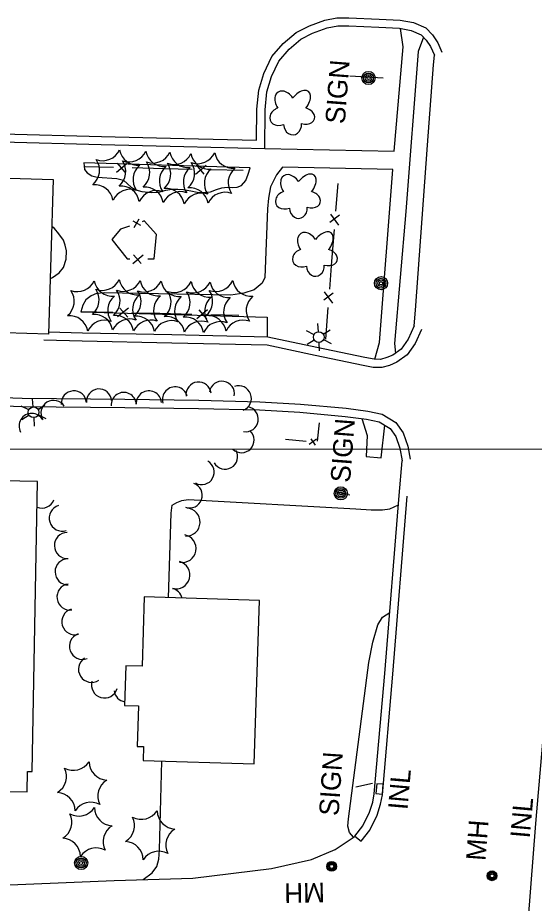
# Model space of a CAD drawing. Extents: x 189384 to 193282, y 256970 to 260388.
# Drawn here: x 190881.2 to 191039.4, y 259872.4 to 260143.9 of the extents above; entities that cross this region are included whole.
import ezdxf

# ---------------------------------------------------------------- set-up
doc = ezdxf.new("R2010")
doc.units = 0
for name, color, linetype in [('E_DRN_Grate', 7, 'Continuous'), ('E_DWY', 7, 'Continuous'), ('E_LAND_Vegetation', 7, 'Continuous'), ('E_MAP_GridLines', 7, 'Continuous'), ('E_MISCPROP', 7, 'Continuous'), ('E_MISCPROP_HvyLine', 7, 'Continuous'), ('E_MISCPROP_Railing', 7, 'Continuous'), ('E_PATH_Sidewalk', 7, 'Continuous'), ('E_RDWY', 7, 'Continuous')]:
    doc.layers.add(name, color=color, linetype=linetype)

# ---------------------------------------------------------------- blocks, each defined once
blk = doc.blocks.new('INL_1')
at = {"layer": 'E_MISCPROP_Railing'}
blk.add_text('INL', height=6, rotation=359.9999, dxfattribs=at).set_placement((-5.79, -2.75))
blk = doc.blocks.new('INLT')
at = {"layer": 'E_MISCPROP_Railing'}
blk.add_lwpolyline([(3, -2), (3, 0), (0, 0), (0, -2), (3, -2)], dxfattribs=at)
blk = doc.blocks.new('INL_2')
at = {"layer": 'E_MISCPROP_Railing'}
blk.add_text('INL', height=6, rotation=359.9999, dxfattribs=at).set_placement((-5.79, -2.75))
blk = doc.blocks.new('MHO_3')
at = {"layer": 'E_DRN_Grate'}
for centre, radius in [((0.04, -0.06), 1.5), ((0.04, -0.06), 1.22), ((0.04, -0.07), 0.968), ((0.01, -0.08), 0.605)]:
    blk.add_circle(centre, radius, dxfattribs=at)
blk = doc.blocks.new('MHT_1')
at = {"layer": 'E_DRN_Grate'}
blk.add_text('MH', height=6, rotation=359.9999, dxfattribs=at).set_placement((-5.61, -3.06))
blk = doc.blocks.new('MHO_4')
at = {"layer": 'E_DRN_Grate'}
for centre, radius in [((0.04, -0.06), 1.5), ((0.04, -0.06), 1.22), ((0.04, -0.07), 0.968), ((0.01, -0.08), 0.605)]:
    blk.add_circle(centre, radius, dxfattribs=at)
blk = doc.blocks.new('MHT_2')
at = {"layer": 'E_DRN_Grate'}
blk.add_text('MH', height=6, rotation=0.0001, dxfattribs=at).set_placement((-5.61, -3.06))
blk = doc.blocks.new('POLE_1')
at = {"layer": 'E_MISCPROP'}
for radius in [2.02, 1.51, 1.01, 0.504]:
    blk.add_circle((0.03, -0.09), radius, dxfattribs=at)
blk = doc.blocks.new('PINEL')
at = {"layer": 'E_LAND_Vegetation'}
for centre, start, end in [((-8.23, 7.26), 275.2112, 0.9761), ((2.17, 10.66), 215.2112, 300.9761), ((10.31, 3.35), 155.2112, 240.9761), ((-10.49, -3.45), 335.2112, 60.9761), ((8.05, -7.36), 95.2112, 180.9761), ((-2.35, -10.75), 35.2112, 120.9761)]:
    blk.add_arc(centre, 5.72, start, end, dxfattribs=at)
blk = doc.blocks.new('SIGN_4')
at = {"layer": 'E_MISCPROP'}
blk.add_text('SIGN', height=6, rotation=0, dxfattribs=at).set_placement((-9.6, -3.01))
blk = doc.blocks.new('POLE')
at = {"layer": 'E_MISCPROP'}
for radius in [2.02, 1.51, 1.01, 0.504]:
    blk.add_circle((0.03, -0.09), radius, dxfattribs=at)
blk = doc.blocks.new('LTP')
at = {"layer": 'E_MISCPROP'}
for p, q in [((-0.78, 1.46), (-1.98, 3.76)), ((0.86, 1.37), (2.22, 3.6)), ((-1.61, 0.09), (-4.22, 0.17)), ((1.66, 0), (4.18, -0.06)), ((-0.86, -1.4), (-2.22, -3.59)), ((0.78, -1.44), (2.02, -3.62))]:
    blk.add_line(p, q, dxfattribs=at)
blk.add_circle((0.02, 0.01), 1.64, dxfattribs=at)
blk = doc.blocks.new('SIGN')
at = {"layer": 'E_MISCPROP'}
blk.add_text('SIGN', height=6, rotation=0, dxfattribs=at).set_placement((0, -3))
blk = doc.blocks.new('TREE')
at = {"layer": 'E_LAND_Vegetation'}
for centre, major_axis, ratio in [((-1.07, 3.38), (0.91, -3.32), 0.782863), ((-3.74, -0.07), (3.29, -0.08), 0.832022), ((2.88, 1.66), (-3.52, -1.95), 0.691916), ((2.54, -2.64), (-3.34, 3.06), 0.560249), ((-1.48, -3.66), (1.2, 3.24), 0.716896)]:
    blk.add_ellipse(centre, major_axis=major_axis, ratio=ratio, start_param=1.570796, end_param=4.712389, dxfattribs=at)
blk = doc.blocks.new('LTP_1')
at = {"layer": 'E_MISCPROP'}
for p, q in [((-0.78, 1.46), (-1.98, 3.76)), ((0.86, 1.37), (2.22, 3.6)), ((-1.61, 0.09), (-4.22, 0.17)), ((1.66, 0), (4.18, -0.07)), ((-0.86, -1.4), (-2.22, -3.59)), ((0.78, -1.44), (2.02, -3.62))]:
    blk.add_line(p, q, dxfattribs=at)
blk.add_circle((0.02, 0.01), 1.64, dxfattribs=at)

msp = doc.modelspace()

# ---------------------------------------------------------------- linework, layer by layer
at = {"layer": 'E_DWY'}
for points in [[(190853.32, 260106.4), (190853.38, 260108.9), (190876.53, 260108.3), (190906.8, 260107.47), (190932.13, 260106.9), (190954.36, 260106.31), (190954.45, 260115.82), (190955, 260121.63), (190956.58, 260126.8), (190959.01, 260131.98), (190962.51, 260136), (190966.5, 260139.36), (190970.5, 260141.43), (190975.26, 260143.16), (190978.93, 260143.86), (190982.62, 260143.88), (190991.88, 260143.46), (190998.35, 260143.14), (191002.44, 260142.41), (191006.15, 260140.77), (191008.25, 260138.62), (191009.83, 260136.23), (191011.08, 260133.34)], [(190853.32, 260106.4), (190876.47, 260105.8), (190906.74, 260104.97), (190932.06, 260104.4), (190956.83, 260103.74), (190956.94, 260115.69), (190957.46, 260121.14), (190958.92, 260125.9), (190961.13, 260130.6), (190964.27, 260134.21), (190967.89, 260137.26), (190971.5, 260139.14), (190975.92, 260140.74), (190979.18, 260141.36), (190982.57, 260141.38), (190991.76, 260140.96), (190998.07, 260140.65), (191001.7, 260140), (191004.7, 260138.68), (191006.3, 260137.04), (191007.63, 260135.04), (191008.79, 260132.35)], [(191004.85, 260048.36), (191002.9, 260044.07), (191000.41, 260040.54), (190997.29, 260038.28), (190995.08, 260037.32), (190992.66, 260036.64), (190990.07, 260036.68), (190987.03, 260037.28), (190972.25, 260040.39), (190957.54, 260043.48), (190928.34, 260044.17), (190900.96, 260044.71), (190889.21, 260045.02)], [(191002.57, 260049.39), (191000.72, 260045.32), (190998.61, 260042.32), (190996.04, 260040.46), (190994.25, 260039.68), (190992.34, 260039.15), (190990.33, 260039.17), (190987.53, 260039.73), (190972.77, 260042.84), (190957.82, 260045.97), (190928.39, 260046.67), (190901.02, 260047.21), (190890.64, 260047.48)], [(190711.08, 260026.64), (190746.18, 260026.36), (190775.97, 260026.01), (190799.66, 260025.72), (190848.64, 260026.04), (190882.45, 260024.72), (190913.98, 260024.45), (190936.58, 260024.1), (190955.27, 260023.64), (190967.58, 260022.95), (190981.47, 260021.68), (190988, 260020.82), (190991.83, 260019.97), (190995.29, 260017.95), (190997.01, 260015.5), (190998.22, 260011.96), (190998.94, 260008.09)], [(190711.1, 260029.14), (190746.2, 260028.86), (190776, 260028.51), (190799.66, 260028.22), (190848.68, 260028.54), (190882.51, 260027.22), (190914.01, 260026.95), (190936.63, 260026.6), (190955.37, 260026.14), (190967.76, 260025.44), (190981.75, 260024.16), (190988.44, 260023.29), (190992.75, 260022.33), (190997.03, 260019.84), (190999.26, 260016.65), (191000.65, 260012.6), (191001.4, 260008.55)], [(190928.16, 259992.03), (190928.48, 259994.45), (190929.92, 259995.31), (190931.46, 259995.9), (190933.4, 259996.16), (190984.72, 259993.33), (190989.47, 259993.06), (190992.95, 259993.04), (190995.1, 259993.39), (190997.78, 259994.55)], [(190927.33, 259966.11), (190928.16, 259992.03)], [(190984.04, 259892.66), (190982.82, 259894.11), (190982.29, 259896.03), (190982.46, 259898.37), (190988.76, 259946.24), (190989.91, 259952.46), (190991.5, 259957.76), (190992.9, 259960.14), (190995.1, 259961.57)], [(190919.61, 259879.71), (190922.39, 259881.8), (190923.84, 259883.67), (190924.44, 259885.98), (190924.64, 259888.83), (190925.31, 259916.03)]]:
    msp.add_lwpolyline(points, dxfattribs=at)
at = {"layer": 'E_LAND_Vegetation'}
for centre, radius, start, end in [((190936.56, 260028.35), 3.86, 6.3823, 186.3823), ((190943.71, 260028.59), 3.86, 350.5076, 170.5076), ((190898.38, 260025.63), 3.86, 4.4405, 184.4405), ((190906.07, 260026.23), 3.86, 4.4405, 184.4405), ((190921.36, 260025.67), 3.86, 3.7502, 183.7502), ((190929.36, 260026.88), 3.86, 17.0662, 197.0662), ((190948.9, 260027.2), 3.86, 290.5039, 110.5039), ((190892.17, 260022.73), 3.86, 32.077, 212.077), ((190913.65, 260025.17), 3.86, 3.7502, 183.7502), ((190951.01, 260020.85), 3.86, 260.4356, 80.4356), ((190885.46, 260018.75), 3.86, 29.1339, 209.1339), ((190949.72, 260014.41), 3.86, 226.686, 46.686), ((190944.68, 260009.34), 3.86, 209.7821, 29.7821), ((190937.52, 260004.62), 3.86, 240.4013, 60.4013), ((190933.85, 259997.49), 3.86, 250.4082, 70.4082), ((190888.54, 259997.58), 4.02, 249.3991, 338.8425), ((190894.86, 259990.5), 4.02, 107.1001, 287.0848), ((190932.77, 259989.26), 4.26, 267.5569, 87.5416), ((190896.44, 259982.12), 4.02, 91.9712, 271.9559), ((190931.56, 259981.17), 4.26, 259.4402, 79.4249), ((190896.64, 259974.03), 4.02, 90.5208, 270.5055), ((190929.66, 259973.06), 4.26, 255.0018, 74.9865), ((190897.22, 259966.32), 4.02, 98.2499, 278.2346), ((190927.46, 259964.84), 4.26, 15.5018, 74.9865), ((190898.7, 259958.76), 4.02, 106.6328, 286.6175), ((190901.04, 259951.2), 4.02, 110.0052, 289.9898), ((190903.81, 259944.18), 4.02, 122.8445, 302.8292), ((190907.76, 259939.37), 4.02, 164.1557, 344.1404), ((190914.66, 259938.15), 4.02, 188.6443, 259.9277)]:
    msp.add_arc(centre, radius, start, end, dxfattribs=at)
at = {"layer": 'E_MAP_GridLines'}
msp.add_line((190145.98, 260011.08), (191645.98, 260012.15), dxfattribs=at)
msp.add_line((190145.98, 260011.08), (191645.98, 260012.15), dxfattribs=at)
at = {"layer": 'E_MISCPROP'}
for p, q in [((190982.9, 260126.06), (190993.12, 260125.45)), ((190978.33, 259998.69), (190982.92, 259997.68)), ((190984.69, 259908.13), (190989.82, 259909.25))]:
    msp.add_line(p, q, dxfattribs=at)
at = {"layer": 'E_MISCPROP_HvyLine'}
for points in [[(190780.23, 260049.13), (190781.72, 260099.24), (190781.72, 260099.24), (190820.11, 260098.1), (190820.11, 260098.1), (190820.23, 260102.13), (190820.23, 260102.13), (190845.08, 260101.39), (190845.08, 260101.39), (190845.08, 260101.39), (190844.91, 260095.7), (190844.91, 260095.7), (190892.03, 260094.3), (190890.62, 260046.91), (190890.62, 260046.91), (190890.62, 260046.91), (190844.09, 260048.29), (190843.9, 260041.85), (190843.9, 260041.85), (190818.59, 260042.61), (190818.75, 260047.99), (190818.75, 260047.99), (190780.23, 260049.13)], [(190859.87, 260002.18), (190858.24, 259913.6), (190858.24, 259913.6), (190858.24, 259913.6), (190859.7, 259913.58), (190859.7, 259913.58), (190859.58, 259907.04), (190884.05, 259906.59), (190884.05, 259906.59), (190884.16, 259912.83), (190884.16, 259912.83), (190884.16, 259912.83), (190885.63, 259912.81), (190885.63, 259912.81), (190887.27, 260001.67), (190859.87, 260002.18)], [(190953.61, 259915.13), (190953.61, 259915.13), (190955.2, 259965.23), (190955.2, 259965.23), (190919.96, 259966.35), (190919.96, 259966.35), (190919.28, 259945.1), (190919.28, 259945.1), (190914.31, 259945.26), (190914.31, 259945.26), (190913.92, 259933.08), (190918.14, 259932.95), (190918.14, 259932.95), (190917.74, 259920.52), (190917.74, 259920.52), (190919.75, 259920.46), (190919.75, 259920.46), (190919.61, 259916.21), (190919.61, 259916.21), (190953.61, 259915.13)]]:
    msp.add_lwpolyline(points, close=True, dxfattribs=at)
at = {"layer": 'E_MISCPROP_Railing'}
for p, q in [((190911.46, 260096.54), (190914.75, 260099.27)), ((190911.67, 260099.34), (190914.03, 260096.53)), ((190935.62, 260095.96), (190938.91, 260098.69)), ((190935.84, 260098.77), (190938.2, 260095.96)), ((190976.94, 260083.69), (190979.46, 260080.29)), ((190918.86, 260080.21), (190916.56, 260081.51)), ((190918.3, 260082.16), (190916.77, 260079.49)), ((190979.7, 260083.33), (190976.8, 260081.14)), ((190916.49, 260068.5), (190919.6, 260071.22)), ((190916.63, 260071.22), (190918.97, 260068.56)), ((190977.83, 260059.47), (190974.92, 260057.29)), ((190975.06, 260059.84), (190977.59, 260056.43)), ((190915.08, 260054.89), (190911.78, 260052.15)), ((190914.87, 260052.08), (190912.5, 260054.89)), ((190939.31, 260054.36), (190936.02, 260051.61)), ((190939.1, 260051.55), (190936.73, 260054.36)), ((190972.7, 260014.68), (190970.45, 260013.06)), ((190972.43, 260012.88), (190971.03, 260014.8))]:
    msp.add_line(p, q, dxfattribs=at)
for points in [[(190901.85, 260098.27), (190910.49, 260098.07)], [(190916.2, 260097.93), (190926.02, 260097.7)], [(190926.02, 260097.7), (190934.65, 260097.49)], [(190940.36, 260097.36), (190950.18, 260097.12)], [(190979.18, 260093.09), (190978.51, 260084.57)], [(190923.68, 260077.43), (190919.94, 260081.57), (190919.34, 260081.36)], [(190915.45, 260080.02), (190912.64, 260079.05), (190910.03, 260075.9)], [(190978.06, 260078.93), (190977.3, 260069.24)], [(190910.03, 260075.9), (190914.75, 260069.96), (190915.52, 260069.96)], [(190921.03, 260069.96), (190923.02, 260069.96), (190923.68, 260077.43)], [(190977.3, 260069.24), (190976.63, 260060.71)], [(190910.33, 260053.48), (190900.48, 260053.7)], [(190976.19, 260055.08), (190975.43, 260045.38)], [(190924.72, 260053.17), (190916.05, 260053.36)], [(190934.56, 260052.95), (190924.72, 260053.17)], [(190948.95, 260052.63), (190940.29, 260052.83)], [(190973.47, 260019.71), (190972.86, 260014.13)], [(190969.57, 260013.99), (190963.22, 260014.58)]]:
    msp.add_lwpolyline(points, dxfattribs=at)
at = {"layer": 'E_PATH_Sidewalk'}
for points in [[(190956.83, 260103.74), (190996.44, 260102.98), (190999.23, 260134.98), (190998.37, 260140.6)], [(191005.41, 260137.96), (191003.87, 260133.54), (191000.04, 260084.45), (190996.6, 260044.03), (190996.89, 260041.08)], [(190990.56, 260039.17), (190992, 260044.31), (190996.03, 260097.35), (190962.28, 260098.02), (190960.46, 260095.74), (190958.64, 260092.08), (190957.96, 260088.52), (190957.69, 260085.3), (190956.89, 260064.24), (190956.04, 260062.49), (190953.62, 260060.44), (190950.46, 260059.41), (190946.45, 260058.8), (190907.74, 260059.58), (190905.3, 260059.34), (190903.69, 260058.68), (190902.07, 260057.36), (190901.14, 260055.75), (190900.48, 260053.7), (190957.62, 260052.11), (190957.61, 260045.98)], [(190952.34, 260097.86), (190901.43, 260099.42), (190901.63, 260097.4), (190902.46, 260096.32), (190903.93, 260095.37), (190905.49, 260095.01), (190911.49, 260094.58), (190912.74, 260094.33), (190913.57, 260094.05), (190914.84, 260092.94), (190915.95, 260091.96), (190917.41, 260091.15), (190919.2, 260090.6), (190922.28, 260090.31), (190924.37, 260090.44), (190926.5, 260091.01), (190928.43, 260091.34), (190930.25, 260091.3), (190932, 260091.18), (190934.21, 260090.81), (190936.14, 260090.42), (190938.4, 260090.27), (190940.2, 260090.52), (190942.02, 260091.2), (190943.71, 260091.73), (190945.37, 260091.89), (190947.11, 260091.84), (190948.41, 260091.96), (190949.67, 260092.45)], [(190949.67, 260092.45), (190951.04, 260094.03), (190951.73, 260095.91), (190952.34, 260097.86)], [(190891.12, 260063.85), (190891.83, 260064.21), (190893.86, 260065.72), (190895.16, 260067.3), (190896, 260069.85), (190896.12, 260072.4), (190895.73, 260074.18), (190895.16, 260075.65), (190893.73, 260077.61), (190892.41, 260079.3), (190891.6, 260079.91)], [(190986.58, 260021.01), (190988.25, 260015.78), (190987.87, 260009.38), (190992.52, 260009), (190993.57, 260018.96)]]:
    msp.add_lwpolyline(points, dxfattribs=at)
at = {"layer": 'E_RDWY'}
for points in [[(191002.57, 260049.39), (191003, 260054.28), (191006.71, 260104.83), (191008.57, 260129.41), (191008.79, 260132.35)], [(190998.01, 259997.46), (190998.94, 260008.09)], [(190984.41, 259893.02), (190986.85, 259896.2), (190988.9, 259900.39), (190989.91, 259903.44), (190990.39, 259906.02), (190993.58, 259942.86), (190998.01, 259997.46)], [(190984.41, 259893.02), (190986.4, 259891.5), (190988.99, 259894.87), (190991.22, 259899.44), (190992.34, 259902.82), (190992.87, 259905.68), (190996.07, 259942.65), (191000.5, 259997.26)], [(191048.1, 259995.99), (191043.46, 259939.63), (191039.72, 259896.92), (191035.9, 259846.97), (191033.06, 259800.26), (191028.66, 259723.54), (191025.78, 259671.21), (191024.1, 259639.83), (191022.83, 259617.71), (191020.45, 259577.04), (191019.17, 259553.9), (191017.17, 259518.52), (191013.34, 259454.66), (191012.18, 259433.77), (191008.14, 259371.5), (191003, 259311.88), (190996.25, 259252.68), (190988.62, 259194.19), (190987.97, 259190.05), (190986.58, 259181.04), (190985.91, 259175.99), (190986.1, 259170.87), (190987.75, 259163.86)], [(190614.18, 259874.08), (190643.27, 259874.25), (190673.64, 259874.33), (190713.05, 259874.38), (190749.1, 259874.89), (190784.75, 259875.49), (190803.44, 259875.58), (190834.79, 259876.88), (190868.89, 259877.7), (190910.69, 259879.44), (190934.84, 259880.17), (190958.89, 259883.07), (190971.15, 259885.9), (190978.41, 259888.91), (190984.49, 259892.96)]]:
    msp.add_lwpolyline(points, dxfattribs=at)

# ---------------------------------------------------------------- block references
at = {"layer": 'E_DRN_Grate'}
for name, p, rotation in [('MHT_1', (191021.81, 259891.14), 85.76091575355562), ('MHO_4', (190977.36, 259883.67), -178.9088201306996), ('MHO_3', (191026.39, 259880.82), 85.76091567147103), ('MHT_2', (190969.67, 259875.59), -178.90881999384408)]:
    msp.add_blockref(name, p, dxfattribs=dict(at, rotation=rotation))
at = {"layer": 'E_LAND_Vegetation'}
for name, p, xscale, yscale, rotation in [('TREE', (190965, 260114.98), 1.000002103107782, 1.0000021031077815, 94.46337898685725), ('PINEL', (190911.32, 260095.75), 1.000002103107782, 1.0000021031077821, 94.4633799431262), ('PINEL', (190919.37, 260095.36), 1.0000021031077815, 1.0000021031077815, 94.46337979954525), ('PINEL', (190926.72, 260095.03), 1.0000021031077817, 1.0000021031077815, 94.46337966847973), ('PINEL', (190933.15, 260094.6), 1.000002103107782, 1.0000021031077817, 94.46337955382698), ('PINEL', (190940.45, 260094.84), 1.0000021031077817, 1.0000021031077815, 94.46337942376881), ('TREE', (190966.77, 260089.36), 1.0000021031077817, 1.000002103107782, 94.46337895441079), ('TREE', (190971.97, 260071.62), 1.0000021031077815, 1.0000021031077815, 94.46337886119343), ('PINEL', (190903.57, 260055.62), 1.0000021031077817, 1.0000021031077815, 94.46338007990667), ('PINEL', (190911.2, 260056), 1.0000021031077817, 1.0000021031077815, 94.46337994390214), ('PINEL', (190917.62, 260055.69), 1.0000021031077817, 1.0000021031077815, 94.46337982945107), ('PINEL', (190924.03, 260055.5), 1.0000021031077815, 1.0000021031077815, 94.4633797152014), ('PINEL', (190933.22, 260055.34), 1.000002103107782, 1.0000021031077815, 94.46337955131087), ('PINEL', (190939.04, 260055.2), 1.000002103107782, 1.0000021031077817, 94.4633794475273), ('PINEL', (190945.97, 260055.64), 1.000002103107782, 1.000002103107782, 94.46337932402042)]:
    msp.add_blockref(name, p, dxfattribs=dict(at, xscale=xscale, yscale=yscale, rotation=rotation))
for p, rotation in [((190900.87, 259908.39), 86.03297592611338), ((190902.5, 259894.38), 86.03297589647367), ((190921.72, 259893.37), 86.03297555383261)]:
    msp.add_blockref('PINEL', p, dxfattribs=dict(at, rotation=rotation))
at = {"layer": 'E_MISCPROP'}
for name, p, rotation in [('SIGN', (190978.36, 260111.39), 85.59876763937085), ('SIGN', (190979.95, 260001.46), 85.59876760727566), ('SIGN_4', (190977.08, 259908.86), 86.19316451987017)]:
    msp.add_blockref(name, p, dxfattribs=dict(at, rotation=rotation))
for name, p, xscale, yscale, rotation in [('POLE', (190988.53, 260125.37), 1.0000018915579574, 1.0000018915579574, 95.09921790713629), ('POLE', (190992.37, 260062.45), 1.0000018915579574, 1.0000018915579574, 95.09921783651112), ('LTP_1', (190973.39, 260045.96), 1.0000021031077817, 1.0000021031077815, 94.46337883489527), ('LTP', (190886.06, 260022.91), 1.0000018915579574, 1.0000018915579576, 95.09921973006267), ('POLE', (190980.03, 259998.05), 1.0000018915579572, 1.0000018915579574, 95.09921805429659), ('POLE_1', (190900.52, 259884.76), 1.0000014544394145, 1.0000014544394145, 86.27232005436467)]:
    msp.add_blockref(name, p, dxfattribs=dict(at, xscale=xscale, yscale=yscale, rotation=rotation))
at = {"layer": 'E_MISCPROP_Railing'}
for name, p, rotation in [('INL_2', (190998.31, 259906.92), 85.06281123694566), ('INLT', (190993.15, 259908.92), -94.9371886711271), ('INL_1', (191035.75, 259898.21), 85.00442666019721)]:
    msp.add_blockref(name, p, dxfattribs=dict(at, rotation=rotation))

doc.saveas('drawing.dxf')
